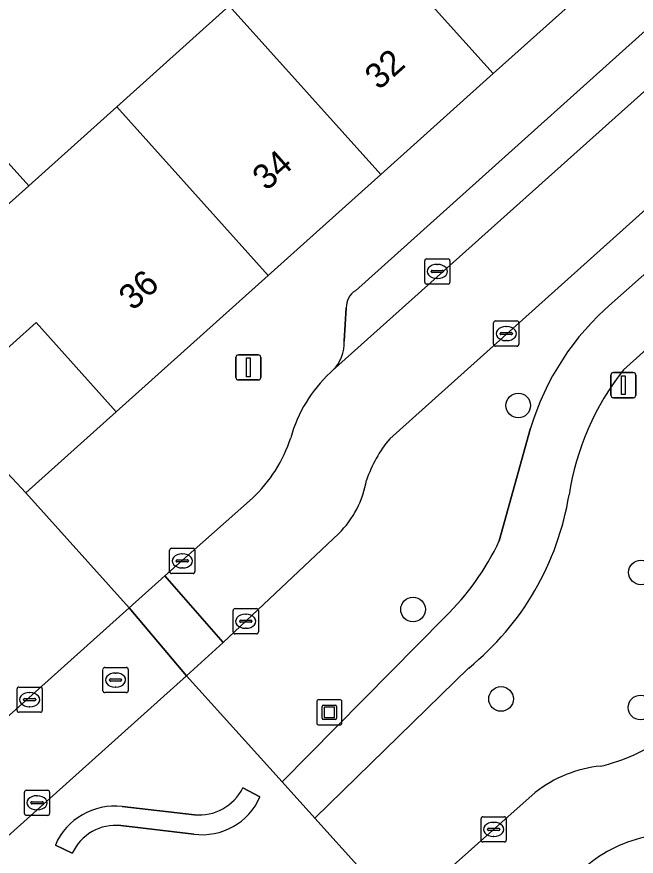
# Model space of a CAD drawing. Extents: x 162172 to 163187, y 382874 to 383685.
# Drawn here: x 162848.64 to 162873.24, y 383421.65 to 383454.99 of the extents above; entities that cross this region are included whole.
import ezdxf

# ---------------------------------------------------------------- set-up
doc = ezdxf.new("R2010")
doc.units = 0
for name, color, linetype in [('IMGEO_Berm_groen', 7, 'Continuous'), ('IMGEO_Boom', 7, 'Continuous'), ('IMGEO_Erf', 7, 'Continuous'), ('IMGEO_Kolk', 7, 'Continuous'), ('IMGEO_Kunstobject', 7, 'Continuous'), ('IMGEO_Lichtmast', 7, 'Continuous'), ('IMGEO_Muur', 7, 'Continuous'), ('IMGEO_Pand', 7, 'Continuous'), ('IMGEO_Pand_nummerreeks', 7, 'Continuous'), ('IMGEO_Parkeervlak_open', 7, 'Continuous'), ('IMGEO_Rijbaan_lokaal_open', 7, 'Continuous'), ('IMGEO_Rioolput', 7, 'Continuous'), ('IMGEO_Voetpad_open', 7, 'Continuous')]:
    doc.layers.add(name, color=color, linetype=linetype)

msp = doc.modelspace()

# ---------------------------------------------------------------- linework, layer by layer
at = {"layer": 'IMGEO_Berm_groen'}
for points in [[(162883.461, 383453.386), (162882.086, 383454.952), (162863.448, 383438.229)], [(162872.272, 383443.617), (162882.275, 383452.487), (162882.44, 383452.633)], [(162885.253, 383452.223), (162872.726, 383440.968)], [(162867.799, 383434.174), (162869.046, 383438.656)], [(162861.426, 383434.462), (162856.84, 383430.135), (162855.385, 383428.814), (162859.183, 383424.602), (162865.643, 383431.15)], [(162866.588, 383429.125), (162860.482, 383423.161), (162863.857, 383419.418), (162865.377, 383420.753), (162869.223, 383424.181)]]:
    msp.add_lwpolyline(points, dxfattribs=at)
for centre, radius, start, end in [((162879.151, 383435.614), 10.553, 130.683, 163.2473), ((162881.068, 383434.396), 10.619, 141.768, 171.2813), ((162867.379, 383434.958), 5.114, 140.2414, 161.4185), ((162858.596, 383437.285), 3.997, 315.071, 349.9598), ((162859.505, 383437.818), 11.214, 309.173, 350.699), ((162858.455, 383438.555), 10.32, 314.1463, 334.8787), ((162870.238, 383432.086), 7.039, 283.0745, 305.9189), ((162872.326, 383420.228), 5.025, 95.6662, 128.1335)]:
    msp.add_arc(centre, radius, start, end, dxfattribs=at)
at = {"layer": 'IMGEO_Boom'}
for centre in [(162868.552, 383439.551), (162873.426, 383432.921), (162864.375, 383431.45), (162867.87, 383427.895), (162873.409, 383427.555)]:
    msp.add_circle(centre, 0.489, dxfattribs=at)
at = {"layer": 'IMGEO_Erf'}
msp.add_lwpolyline([(162839.756, 383458.697), (162849.114, 383448.276), (162852.611, 383451.416), (162857.076, 383455.424), (162861.54, 383459.433), (162866.005, 383463.441), (162870.469, 383467.45), (162874.934, 383471.458), (162879.399, 383475.466), (162883.863, 383479.475), (162888.328, 383483.483), (162892.792, 383487.492), (162897.257, 383491.5), (162896.062, 383492.831), (162898.435, 383494.962), (162899.631, 383493.631), (162900.754, 383494.64), (162891.41, 383505.046)], dxfattribs=at)
msp.add_lwpolyline([(162852.593, 383439.304), (162849.404, 383442.842), (162845.749, 383439.563), (162848.998, 383436.078)], close=True, dxfattribs=at)
at = {"layer": 'IMGEO_Kolk'}
for p, q in [((162864.838, 383444.45), (162864.838, 383445.302)), ((162864.913, 383445.376), (162865.765, 383445.376)), ((162865.839, 383445.302), (162865.839, 383444.45)), ((162865.326, 383445.156), (162865.351, 383445.156)), ((162865.097, 383444.87), (162865.097, 383444.882)), ((162865.535, 383444.833), (162865.137, 383444.833)), ((162865.14, 383444.919), (162865.538, 383444.919)), ((162865.349, 383444.596), (162865.324, 383444.596)), ((162865.581, 383444.882), (162865.581, 383444.87)), ((162865.765, 383444.376), (162864.913, 383444.376)), ((162867.576, 383441.982), (162867.576, 383442.834)), ((162867.651, 383442.908), (162868.503, 383442.908)), ((162868.064, 383442.688), (162868.089, 383442.688)), ((162868.577, 383442.834), (162868.577, 383441.982)), ((162867.835, 383442.402), (162867.835, 383442.414)), ((162868.273, 383442.365), (162867.875, 383442.365)), ((162867.878, 383442.451), (162868.276, 383442.451)), ((162868.319, 383442.414), (162868.319, 383442.402)), ((162868.087, 383442.128), (162868.062, 383442.128)), ((162868.503, 383441.908), (162867.651, 383441.908)), ((162854.711, 383432.953), (162854.711, 383433.805)), ((162854.786, 383433.879), (162855.638, 383433.879)), ((162855.199, 383433.659), (162855.224, 383433.659)), ((162855.712, 383433.805), (162855.712, 383432.953)), ((162854.97, 383433.373), (162854.97, 383433.385)), ((162855.408, 383433.336), (162855.01, 383433.336)), ((162855.013, 383433.422), (162855.411, 383433.422)), ((162855.454, 383433.385), (162855.454, 383433.373)), ((162855.222, 383433.099), (162855.197, 383433.099)), ((162855.638, 383432.879), (162854.786, 383432.879)), ((162857.232, 383430.556), (162857.232, 383431.408)), ((162857.307, 383431.482), (162858.159, 383431.482)), ((162857.72, 383431.262), (162857.745, 383431.262)), ((162858.233, 383431.408), (162858.233, 383430.556)), ((162857.491, 383430.976), (162857.491, 383430.988)), ((162857.929, 383430.939), (162857.531, 383430.939)), ((162857.534, 383431.025), (162857.932, 383431.025)), ((162857.975, 383430.988), (162857.975, 383430.976)), ((162857.743, 383430.702), (162857.718, 383430.702)), ((162858.159, 383430.482), (162857.307, 383430.482)), ((162848.65, 383427.441), (162848.65, 383428.293)), ((162848.725, 383428.367), (162849.577, 383428.367)), ((162849.651, 383428.293), (162849.651, 383427.441)), ((162849.138, 383428.147), (162849.163, 383428.147)), ((162848.909, 383427.861), (162848.909, 383427.873)), ((162849.347, 383427.824), (162848.949, 383427.824)), ((162848.952, 383427.91), (162849.35, 383427.91)), ((162849.161, 383427.587), (162849.136, 383427.587)), ((162849.393, 383427.873), (162849.393, 383427.861)), ((162849.577, 383427.367), (162848.725, 383427.367)), ((162867.076, 383422.288), (162867.076, 383423.14)), ((162867.151, 383423.214), (162868.003, 383423.214)), ((162867.564, 383422.994), (162867.589, 383422.994)), ((162868.077, 383423.14), (162868.077, 383422.288)), ((162867.335, 383422.708), (162867.335, 383422.72)), ((162867.773, 383422.671), (162867.375, 383422.671)), ((162867.378, 383422.757), (162867.776, 383422.757)), ((162867.819, 383422.72), (162867.819, 383422.708)), ((162867.587, 383422.434), (162867.562, 383422.434)), ((162868.003, 383422.214), (162867.151, 383422.214))]:
    msp.add_line(p, q, dxfattribs=at)
for points in [[(162864.838, 383444.45), (162864.838, 383445.302)], [(162864.913, 383445.376), (162865.765, 383445.376)], [(162865.839, 383445.302), (162865.839, 383444.45)], [(162865.765, 383444.376), (162864.913, 383444.376)], [(162867.576, 383441.982), (162867.576, 383442.834)], [(162867.651, 383442.908), (162868.503, 383442.908)], [(162868.577, 383442.834), (162868.577, 383441.982)], [(162868.503, 383441.908), (162867.651, 383441.908)], [(162854.711, 383432.953), (162854.711, 383433.805)], [(162854.786, 383433.879), (162855.638, 383433.879)], [(162855.712, 383433.805), (162855.712, 383432.953)], [(162855.638, 383432.879), (162854.786, 383432.879)], [(162857.232, 383430.556), (162857.232, 383431.408)], [(162857.307, 383431.482), (162858.159, 383431.482)], [(162858.233, 383431.408), (162858.233, 383430.556)], [(162858.159, 383430.482), (162857.307, 383430.482)], [(162848.65, 383427.441), (162848.65, 383428.293)], [(162848.725, 383428.367), (162849.577, 383428.367)], [(162849.651, 383428.293), (162849.651, 383427.441)], [(162849.577, 383427.367), (162848.725, 383427.367)], [(162867.076, 383422.288), (162867.076, 383423.14)], [(162867.151, 383423.214), (162868.003, 383423.214)], [(162868.077, 383423.14), (162868.077, 383422.288)], [(162868.003, 383422.214), (162867.151, 383422.214)]]:
    msp.add_lwpolyline(points, dxfattribs=at)
for centre, radius, start, end in [((162864.915, 383445.3), 0.0765, 91.552, 178.448), ((162864.915, 383445.3), 0.0765, 91.552, 178.448), ((162865.763, 383445.3), 0.0765, 1.552, 88.448), ((162865.763, 383445.3), 0.0765, 1.552, 88.448), ((162865.137, 383444.879), 0.0403, 85.8775, 175.7526), ((162865.134, 383444.869), 0.0366, 178.938, 274.7102), ((162865.538, 383444.876), 0.043, 264.8664, 352.4533), ((162865.542, 383444.881), 0.0386, 1.7309, 96.639), ((162864.915, 383444.452), 0.0765, 181.552, 268.448), ((162864.915, 383444.452), 0.0765, 181.552, 268.448), ((162865.763, 383444.452), 0.0765, 271.552, 358.448), ((162865.763, 383444.452), 0.0765, 271.552, 358.448), ((162867.653, 383442.832), 0.0765, 91.552, 178.448), ((162867.653, 383442.832), 0.0765, 91.552, 178.448), ((162868.501, 383442.832), 0.0765, 1.552, 88.448), ((162868.501, 383442.832), 0.0765, 1.552, 88.448), ((162867.875, 383442.411), 0.0403, 85.8775, 175.7526), ((162867.872, 383442.401), 0.0366, 178.938, 274.7102), ((162868.276, 383442.408), 0.043, 264.8664, 352.4533), ((162868.28, 383442.413), 0.0386, 1.7309, 96.639), ((162867.653, 383441.984), 0.0765, 181.552, 268.448), ((162867.653, 383441.984), 0.0765, 181.552, 268.448), ((162868.501, 383441.984), 0.0765, 271.552, 358.448), ((162868.501, 383441.984), 0.0765, 271.552, 358.448), ((162854.788, 383433.803), 0.0765, 91.552, 178.448), ((162854.788, 383433.803), 0.0765, 91.552, 178.448), ((162855.636, 383433.803), 0.0765, 1.552, 88.448), ((162855.636, 383433.803), 0.0765, 1.552, 88.448), ((162855.01, 383433.382), 0.0403, 85.8775, 175.7526), ((162855.007, 383433.372), 0.0366, 178.938, 274.7102), ((162855.411, 383433.379), 0.043, 264.8664, 352.4533), ((162855.415, 383433.384), 0.0386, 1.7309, 96.639), ((162854.788, 383432.955), 0.0765, 181.552, 268.448), ((162854.788, 383432.955), 0.0765, 181.552, 268.448), ((162855.636, 383432.955), 0.0765, 271.552, 358.448), ((162855.636, 383432.955), 0.0765, 271.552, 358.448), ((162857.309, 383431.406), 0.0765, 91.552, 178.448), ((162857.309, 383431.406), 0.0765, 91.552, 178.448), ((162858.157, 383431.406), 0.0765, 1.552, 88.448), ((162858.157, 383431.406), 0.0765, 1.552, 88.448), ((162857.531, 383430.985), 0.0403, 85.8775, 175.7526), ((162857.528, 383430.975), 0.0366, 178.938, 274.7102), ((162857.932, 383430.982), 0.043, 264.8664, 352.4533), ((162857.936, 383430.987), 0.0386, 1.7309, 96.639), ((162857.309, 383430.558), 0.0765, 181.552, 268.448), ((162857.309, 383430.558), 0.0765, 181.552, 268.448), ((162858.157, 383430.558), 0.0765, 271.552, 358.448), ((162858.157, 383430.558), 0.0765, 271.552, 358.448), ((162848.727, 383428.291), 0.0765, 91.552, 178.448), ((162848.727, 383428.291), 0.0765, 91.552, 178.448), ((162849.575, 383428.291), 0.0765, 1.552, 88.448), ((162849.575, 383428.291), 0.0765, 1.552, 88.448), ((162848.949, 383427.87), 0.0403, 85.8775, 175.7526), ((162848.946, 383427.86), 0.0366, 178.938, 274.7102), ((162849.35, 383427.867), 0.043, 264.8664, 352.4533), ((162849.354, 383427.872), 0.0386, 1.7309, 96.639), ((162848.727, 383427.443), 0.0765, 181.552, 268.448), ((162848.727, 383427.443), 0.0765, 181.552, 268.448), ((162849.575, 383427.443), 0.0765, 271.552, 358.448), ((162849.575, 383427.443), 0.0765, 271.552, 358.448), ((162867.153, 383423.138), 0.0765, 91.552, 178.448), ((162867.153, 383423.138), 0.0765, 91.552, 178.448), ((162868.001, 383423.138), 0.0765, 1.552, 88.448), ((162868.001, 383423.138), 0.0765, 1.552, 88.448), ((162867.375, 383422.717), 0.0403, 85.8775, 175.7526), ((162867.372, 383422.707), 0.0366, 178.938, 274.7102), ((162867.776, 383422.714), 0.043, 264.8664, 352.4533), ((162867.78, 383422.719), 0.0386, 1.7309, 96.639), ((162867.153, 383422.29), 0.0765, 181.552, 268.448), ((162867.153, 383422.29), 0.0765, 181.552, 268.448), ((162868.001, 383422.29), 0.0765, 271.552, 358.448), ((162868.001, 383422.29), 0.0765, 271.552, 358.448)]:
    msp.add_arc(centre, radius, start, end, dxfattribs=at)
for centre, major_axis, ratio, start_param, end_param in [((162865.325, 383444.876), (-0.387, 0.002), 0.722429, 4.712389, 7.853982), ((162865.35, 383444.876), (-0.39, 0.002), 0.717154, 1.570796, 4.712389), ((162868.063, 383442.408), (-0.387, 0.002), 0.722429, 4.712389, 7.853982), ((162868.088, 383442.408), (-0.39, 0.002), 0.717154, 1.570796, 4.712389), ((162855.198, 383433.379), (-0.387, 0.002), 0.722429, 4.712389, 7.853982), ((162855.223, 383433.379), (-0.39, 0.002), 0.717154, 1.570796, 4.712389), ((162857.719, 383430.982), (-0.387, 0.002), 0.722429, 4.712389, 7.853982), ((162857.744, 383430.982), (-0.39, 0.002), 0.717154, 1.570796, 4.712389), ((162849.137, 383427.867), (-0.387, 0.002), 0.722429, 4.712389, 7.853982), ((162849.162, 383427.867), (-0.39, 0.002), 0.717154, 1.570796, 4.712389), ((162867.563, 383422.714), (-0.387, 0.002), 0.722429, 4.712389, 7.853982), ((162867.588, 383422.714), (-0.39, 0.002), 0.717154, 1.570796, 4.712389)]:
    msp.add_ellipse(centre, major_axis=major_axis, ratio=ratio, start_param=start_param, end_param=end_param, dxfattribs=at)
at = {"layer": 'IMGEO_Kunstobject'}
for p, q in [((162860.554, 383427.78), (162860.554, 383426.939)), ((162860.554, 383427.78), (162860.554, 383426.939)), ((162861.47, 383427.864), (162860.629, 383427.864)), ((162861.47, 383427.864), (162860.629, 383427.864)), ((162860.768, 383427.128), (162860.768, 383427.602)), ((162860.818, 383427.652), (162861.292, 383427.652)), ((162861.342, 383427.602), (162861.342, 383427.128)), ((162861.554, 383426.948), (162861.554, 383427.789)), ((162861.554, 383426.948), (162861.554, 383427.789)), ((162860.848, 383427.552), (162860.848, 383427.178)), ((162861.242, 383427.572), (162860.868, 383427.572)), ((162861.262, 383427.178), (162861.262, 383427.552)), ((162861.292, 383427.078), (162860.818, 383427.078)), ((162860.868, 383427.158), (162861.242, 383427.158)), ((162860.638, 383426.864), (162861.479, 383426.864)), ((162860.638, 383426.864), (162861.479, 383426.864))]:
    msp.add_line(p, q, dxfattribs=at)
for centre, radius, start, end in [((162860.632, 383427.786), 0.0779, 92.4484, 184.2845), ((162860.632, 383427.786), 0.0779, 92.4484, 184.2845), ((162860.818, 383427.602), 0.05, 90, 180), ((162861.292, 383427.602), 0.05, 360, 90), ((162861.476, 383427.786), 0.0779, 2.4484, 94.2845), ((162861.476, 383427.786), 0.0779, 2.4484, 94.2845), ((162860.868, 383427.552), 0.02, 90, 180), ((162861.242, 383427.552), 0.02, 360, 90), ((162860.632, 383426.942), 0.0779, 182.4484, 274.2845), ((162860.632, 383426.942), 0.0779, 182.4484, 274.2845), ((162860.818, 383427.128), 0.05, 180, 270), ((162860.868, 383427.178), 0.02, 180, 270), ((162861.242, 383427.178), 0.02, 270, 0), ((162861.292, 383427.128), 0.05, 270, 0), ((162861.476, 383426.942), 0.0779, 272.4484, 4.2845), ((162861.476, 383426.942), 0.0779, 272.4484, 4.2845)]:
    msp.add_arc(centre, radius, start, end, dxfattribs=at)
at = {"layer": 'IMGEO_Lichtmast'}
for p, q in [((162857.34, 383440.665), (162857.34, 383441.465)), ((162857.34, 383441.465), (162857.34, 383440.665)), ((162857.44, 383441.565), (162858.23, 383441.565)), ((162858.23, 383441.565), (162857.44, 383441.565)), ((162858.33, 383441.465), (162858.33, 383440.665)), ((162858.33, 383440.665), (162858.33, 383441.465)), ((162872.232, 383439.96), (162872.232, 383440.76)), ((162872.232, 383440.76), (162872.232, 383439.96)), ((162872.332, 383440.86), (162873.122, 383440.86)), ((162873.122, 383440.86), (162872.332, 383440.86)), ((162873.222, 383440.76), (162873.222, 383439.96)), ((162873.222, 383439.96), (162873.222, 383440.76)), ((162858.23, 383440.565), (162857.44, 383440.565)), ((162857.44, 383440.565), (162858.23, 383440.565)), ((162873.122, 383439.86), (162872.332, 383439.86)), ((162872.332, 383439.86), (162873.122, 383439.86))]:
    msp.add_line(p, q, dxfattribs=at)
for points in [[(162857.76, 383441.44), (162857.91, 383441.44), (162857.91, 383440.69), (162857.76, 383440.69), (162857.76, 383441.44)], [(162872.652, 383440.735), (162872.802, 383440.735), (162872.802, 383439.985), (162872.652, 383439.985), (162872.652, 383440.735)]]:
    msp.add_lwpolyline(points, dxfattribs=at)
for centre, start, end in [((162857.44, 383441.465), 90, 180), ((162857.44, 383441.465), 90, 180), ((162858.23, 383441.465), 0, 90), ((162858.23, 383441.465), 360, 90), ((162857.44, 383440.665), 180, 270), ((162857.44, 383440.665), 180, 270), ((162858.23, 383440.665), 270, 0), ((162858.23, 383440.665), 270, 0), ((162872.332, 383440.76), 90, 180), ((162872.332, 383440.76), 90, 180), ((162873.122, 383440.76), 0, 90), ((162873.122, 383440.76), 360, 90), ((162872.332, 383439.96), 180, 270), ((162872.332, 383439.96), 180, 270), ((162873.122, 383439.96), 270, 0), ((162873.122, 383439.96), 270, 0)]:
    msp.add_arc(centre, 0.1, start, end, dxfattribs=at)
at = {"layer": 'IMGEO_Muur'}
for points in [[(162852.593, 383439.304), (162848.998, 383436.078)], [(162858.296, 383424.002), (162857.616, 383424.362)], [(162855.691, 383423.296), (162852.823, 383423.625)], [(162852.769, 383422.863), (162855.668, 383422.525)], [(162850.172, 383422.092), (162850.846, 383421.771)]]:
    msp.add_lwpolyline(points, dxfattribs=at)
for centre, radius, start, end in [((162855.878, 383425.23), 1.943, 264.4838, 333.4686), ((162856.001, 383425.01), 2.507, 262.3772, 336.2969), ((162852.529, 383421.075), 2.567, 83.4176, 156.6616), ((162852.564, 383420.985), 1.889, 83.7679, 155.4134)]:
    msp.add_arc(centre, radius, start, end, dxfattribs=at)
at = {"layer": 'IMGEO_Pand'}
for points in [[(162866.005, 383463.441), (162861.54, 383459.433), (162867.555, 383452.732), (162872.021, 383456.74)], [(162857.076, 383455.424), (162863.09, 383448.725), (162867.555, 383452.732), (162861.54, 383459.433)], [(162841.719, 383444.056), (162844.823, 383446.842), (162846.025, 383445.503), (162849.114, 383448.276), (162839.756, 383458.697), (162835.91, 383455.246), (162833.566, 383453.142)], [(162852.611, 383451.416), (162858.625, 383444.717), (162863.09, 383448.725), (162857.076, 383455.424)], [(162841.719, 383444.056), (162845.749, 383439.563), (162849.404, 383442.842), (162852.593, 383439.304), (162858.625, 383444.717), (162852.611, 383451.416), (162849.114, 383448.276), (162846.025, 383445.503), (162844.823, 383446.842)]]:
    msp.add_lwpolyline(points, close=True, dxfattribs=at)
at = {"layer": 'IMGEO_Parkeervlak_open'}
for points in [[(162861.182, 383440.936), (162913.384, 383487.689)], [(162909.797, 383486.956), (162862.086, 383444.109)], [(162861.723, 383443.432), (162861.635, 383442.109)]]:
    msp.add_lwpolyline(points, dxfattribs=at)
for centre, radius, start, end in [((162862.487, 383443.458), 0.764, 121.6217, 181.9788), ((162860.143, 383442.011), 1.495, 314.0136, 3.7544)]:
    msp.add_arc(centre, radius, start, end, dxfattribs=at)
at = {"layer": 'IMGEO_Rijbaan_lokaal_open'}
for points in [[(162882.086, 383454.952), (162900.507, 383471.54), (162916.809, 383486.128), (162914.507, 383488.667), (162913.493, 383487.786), (162913.384, 383487.689), (162861.182, 383440.936), (162861.096, 383440.858)], [(162863.448, 383438.229), (162882.086, 383454.952)], [(162857.999, 383435.873), (162854.513, 383432.789), (162856.84, 383430.135), (162861.426, 383434.462)], [(162869.223, 383424.181), (162865.377, 383420.753), (162867.751, 383418.083), (162871.352, 383421.335)]]:
    msp.add_lwpolyline(points, dxfattribs=at)
for points in [[(162853.1, 383431.516), (162855.385, 383428.814), (162856.84, 383430.135), (162854.513, 383432.789)], [(162837.02, 383417.093), (162835.616, 383415.803), (162837.934, 383413.161), (162839.487, 383414.554), (162855.385, 383428.814), (162853.1, 383431.516)]]:
    msp.add_lwpolyline(points, close=True, dxfattribs=at)
for centre, radius, start, end in [((162864.815, 383436.819), 5.49, 132.6414, 164.6787), ((162854.122, 383440.014), 5.672, 313.1115, 342.0947), ((162867.379, 383434.958), 5.114, 140.2414, 161.4185), ((162858.596, 383437.285), 3.997, 315.071, 349.9598), ((162870.238, 383432.086), 7.039, 283.0745, 305.9189), ((162872.326, 383420.228), 5.025, 95.6662, 128.1335), ((162874.697, 383417.205), 5.315, 98.3243, 129.0091)]:
    msp.add_arc(centre, radius, start, end, dxfattribs=at)
at = {"layer": 'IMGEO_Rioolput'}
for p, q in [((162852.062, 383428.22), (162852.062, 383429.072)), ((162852.137, 383429.146), (162852.989, 383429.146)), ((162852.55, 383428.926), (162852.575, 383428.926)), ((162853.063, 383429.072), (162853.063, 383428.22)), ((162852.321, 383428.64), (162852.321, 383428.652)), ((162852.759, 383428.603), (162852.361, 383428.603)), ((162852.364, 383428.689), (162852.762, 383428.689)), ((162852.805, 383428.652), (162852.805, 383428.64)), ((162852.573, 383428.366), (162852.548, 383428.366)), ((162852.989, 383428.146), (162852.137, 383428.146)), ((162849.019, 383424.271), (162849.871, 383424.271)), ((162848.944, 383423.345), (162848.944, 383424.197)), ((162849.432, 383424.051), (162849.457, 383424.051)), ((162849.945, 383424.197), (162849.945, 383423.345)), ((162849.203, 383423.765), (162849.203, 383423.777)), ((162849.641, 383423.728), (162849.243, 383423.728)), ((162849.246, 383423.814), (162849.644, 383423.814)), ((162849.687, 383423.777), (162849.687, 383423.765)), ((162849.871, 383423.271), (162849.019, 383423.271)), ((162849.455, 383423.491), (162849.43, 383423.491))]:
    msp.add_line(p, q, dxfattribs=at)
for points in [[(162852.062, 383428.22), (162852.062, 383429.072)], [(162852.137, 383429.146), (162852.989, 383429.146)], [(162853.063, 383429.072), (162853.063, 383428.22)], [(162852.989, 383428.146), (162852.137, 383428.146)], [(162849.019, 383424.271), (162849.871, 383424.271)], [(162848.944, 383423.345), (162848.944, 383424.197)], [(162849.945, 383424.197), (162849.945, 383423.345)], [(162849.871, 383423.271), (162849.019, 383423.271)]]:
    msp.add_lwpolyline(points, dxfattribs=at)
for centre, radius, start, end in [((162852.139, 383429.07), 0.0765, 91.552, 178.448), ((162852.139, 383429.07), 0.0765, 91.552, 178.448), ((162852.987, 383429.07), 0.0765, 1.552, 88.448), ((162852.987, 383429.07), 0.0765, 1.552, 88.448), ((162852.361, 383428.649), 0.0403, 85.8775, 175.7526), ((162852.358, 383428.639), 0.0366, 178.938, 274.7102), ((162852.762, 383428.646), 0.043, 264.8664, 352.4533), ((162852.766, 383428.651), 0.0386, 1.7309, 96.639), ((162852.139, 383428.222), 0.0765, 181.552, 268.448), ((162852.139, 383428.222), 0.0765, 181.552, 268.448), ((162852.987, 383428.222), 0.0765, 271.552, 358.448), ((162852.987, 383428.222), 0.0765, 271.552, 358.448), ((162849.021, 383424.195), 0.0765, 91.552, 178.448), ((162849.021, 383424.195), 0.0765, 91.552, 178.448), ((162849.869, 383424.195), 0.0765, 1.552, 88.448), ((162849.869, 383424.195), 0.0765, 1.552, 88.448), ((162849.243, 383423.774), 0.0403, 85.8775, 175.7526), ((162849.24, 383423.764), 0.0366, 178.938, 274.7102), ((162849.644, 383423.771), 0.043, 264.8664, 352.4533), ((162849.648, 383423.776), 0.0386, 1.7309, 96.639), ((162849.021, 383423.347), 0.0765, 181.552, 268.448), ((162849.021, 383423.347), 0.0765, 181.552, 268.448), ((162849.869, 383423.347), 0.0765, 271.552, 358.448), ((162849.869, 383423.347), 0.0765, 271.552, 358.448)]:
    msp.add_arc(centre, radius, start, end, dxfattribs=at)
for centre, major_axis, ratio, start_param, end_param in [((162852.549, 383428.646), (-0.387, 0.002), 0.722429, 4.712389, 7.853982), ((162852.574, 383428.646), (-0.39, 0.002), 0.717154, 1.570796, 4.712389), ((162849.431, 383423.771), (-0.387, 0.002), 0.722429, 4.712389, 7.853982), ((162849.456, 383423.771), (-0.39, 0.002), 0.717154, 1.570796, 4.712389)]:
    msp.add_ellipse(centre, major_axis=major_axis, ratio=ratio, start_param=start_param, end_param=end_param, dxfattribs=at)
at = {"layer": 'IMGEO_Voetpad_open'}
for points in [[(162913.384, 383487.689), (162913.493, 383487.786), (162914.507, 383488.667), (162915.873, 383489.972), (162912.869, 383493.399), (162903.279, 383484.792), (162898.813, 383480.785), (162894.348, 383476.777), (162889.882, 383472.77), (162885.417, 383468.762), (162880.951, 383464.755), (162876.486, 383460.747), (162872.021, 383456.74), (162867.555, 383452.732), (162863.09, 383448.725), (162858.625, 383444.717), (162852.593, 383439.304), (162848.998, 383436.078), (162853.1, 383431.516), (162854.513, 383432.789), (162857.999, 383435.873)], [(162862.086, 383444.109), (162909.797, 383486.956)], [(162882.44, 383452.633), (162882.275, 383452.487), (162872.272, 383443.617)], [(162872.726, 383440.968), (162885.253, 383452.223)], [(162861.635, 383442.109), (162861.723, 383443.432)], [(162861.096, 383440.858), (162861.182, 383440.936)], [(162837.02, 383417.093), (162853.1, 383431.516), (162848.998, 383436.078), (162845.749, 383439.563)], [(162869.046, 383438.656), (162867.799, 383434.174)], [(162865.643, 383431.15), (162859.183, 383424.602), (162860.482, 383423.161), (162866.588, 383429.125)], [(162857.616, 383424.362), (162858.296, 383424.002)], [(162852.823, 383423.625), (162855.691, 383423.296)], [(162855.668, 383422.525), (162852.769, 383422.863)], [(162850.846, 383421.771), (162850.172, 383422.092)]]:
    msp.add_lwpolyline(points, dxfattribs=at)
msp.add_lwpolyline([(162860.482, 383423.161), (162859.183, 383424.602), (162855.385, 383428.814), (162839.487, 383414.554), (162842.427, 383411.292), (162843.68, 383409.902), (162847.986, 383405.124), (162863.857, 383419.418)], close=True, dxfattribs=at)
for centre, radius, start, end in [((162862.487, 383443.458), 0.764, 121.6217, 181.9788), ((162879.151, 383435.614), 10.553, 130.683, 163.2473), ((162860.143, 383442.011), 1.495, 314.0136, 3.7544), ((162881.068, 383434.396), 10.619, 141.768, 171.2813), ((162864.815, 383436.819), 5.49, 132.6414, 164.6787), ((162854.122, 383440.014), 5.672, 313.1115, 342.0947), ((162859.505, 383437.818), 11.214, 309.173, 350.699), ((162858.455, 383438.555), 10.32, 314.1463, 334.8787), ((162855.878, 383425.23), 1.943, 264.4838, 333.4686), ((162856.001, 383425.01), 2.507, 262.3772, 336.2969), ((162852.529, 383421.075), 2.567, 83.4176, 156.6616), ((162852.564, 383420.985), 1.889, 83.7679, 155.4134), ((162874.697, 383417.205), 5.315, 98.3243, 129.0091)]:
    msp.add_arc(centre, radius, start, end, dxfattribs=at)

# ---------------------------------------------------------------- texts
at = {"layer": 'IMGEO_Pand_nummerreeks'}
for s, rotation, p in [('32', 41.9067, (162863.022, 383452.051)), ('34', 41.9067, (162858.558, 383448.045)), ('36', 41.8628, (162853.25, 383443.286))]:
    msp.add_text(s, height=1, rotation=rotation, dxfattribs=at).set_placement(p)

doc.saveas('drawing.dxf')
